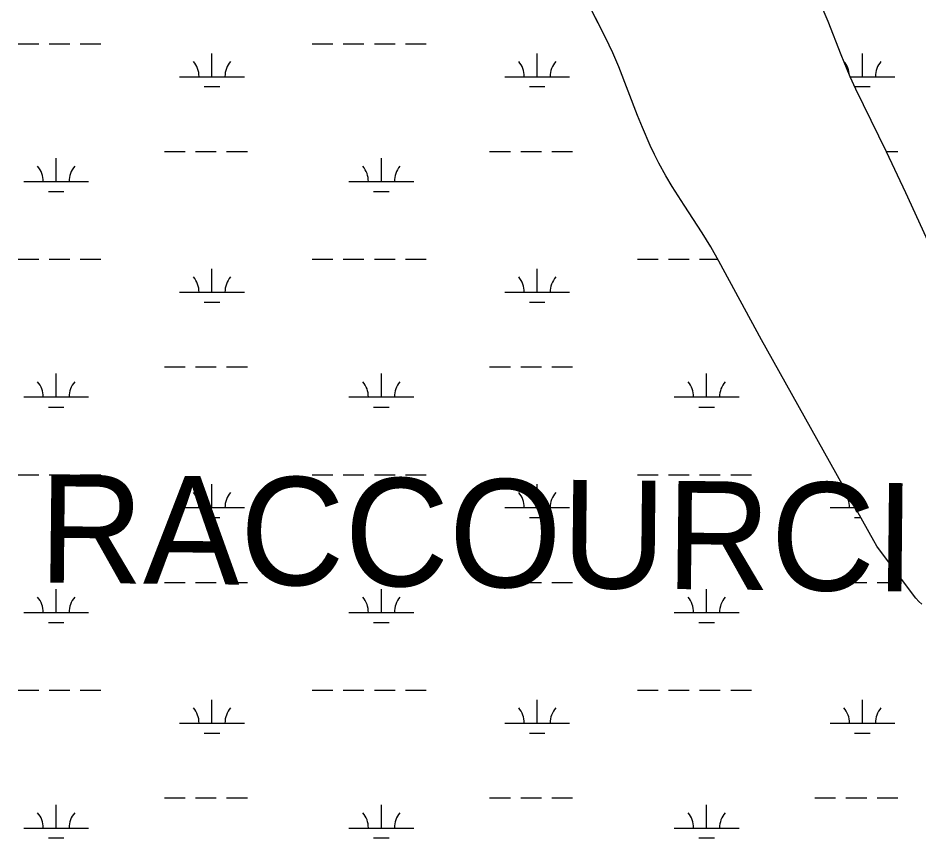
# Model space of a CAD drawing. Extents: x 3161564 to 3199464, y 849354 to 874788.
# Drawn here: x 3182618 to 3184008, y 870464 to 871729 of the extents above; entities that cross this region are included whole.
import ezdxf

# ---------------------------------------------------------------- set-up
doc = ezdxf.new("R2010")
doc.units = 0
for name, color, linetype in [('V-SITE-VEGE', 7, 'Continuous'), ('V-TOPO-GNAM-IDEN', 7, 'Continuous'), ('V-TOPO-SHOR', 7, 'Continuous'), ('V-WETL-SWMP', 7, 'Continuous')]:
    doc.layers.add(name, color=color, linetype=linetype)

msp = doc.modelspace()

# ---------------------------------------------------------------- linework, layer by layer
at = {"layer": 'V-SITE-VEGE'}
for points in [[(3184008.1, 870828.6), (3184003.5, 870833.8), (3183951.7, 870902.5), (3183943.3, 870914.2), (3183938.2, 870922.4), (3183765.2, 871232.7), (3183732.2, 871293.3), (3183699.4, 871354), (3183686.7, 871376), (3183673.3, 871397.7), (3183645.5, 871440.5), (3183627.3, 871469.2), (3183617.3, 871485.9), (3183606.5, 871505.3), (3183599.7, 871518.7), (3183593.3, 871532.4), (3183581.3, 871560.2), (3183573.8, 871578.9), (3183544.7, 871654.3), (3183535.6, 871675.5), (3183524.4, 871699.3), (3183433.8, 871877.1)], [(3183856.8, 871749.9), (3183867.5, 871724.5), (3183887.5, 871673.1), (3183901.5, 871639.1), (3183910.2, 871620), (3183934, 871571.7), (3183957.7, 871523.4), (3183987.3, 871460.1), (3184029.8, 871366.9)]]:
    msp.add_lwpolyline(points, dxfattribs=at)
at = {"layer": 'V-TOPO-SHOR'}
for points in [[(3184008.1, 870828.6), (3184003.5, 870833.8), (3183951.7, 870902.5), (3183943.3, 870914.2), (3183938.2, 870922.4), (3183765.2, 871232.7), (3183732.2, 871293.3), (3183699.4, 871354), (3183686.7, 871376), (3183673.3, 871397.7), (3183645.5, 871440.5), (3183627.3, 871469.2), (3183617.3, 871485.9), (3183606.5, 871505.3), (3183599.7, 871518.7), (3183593.3, 871532.4), (3183581.3, 871560.2), (3183573.8, 871578.9), (3183544.7, 871654.3), (3183535.6, 871675.5), (3183524.4, 871699.3), (3183433.8, 871877.1)], [(3183856.8, 871749.9), (3183867.5, 871724.5), (3183887.5, 871673.1), (3183901.5, 871639.1), (3183910.2, 871620), (3183934, 871571.7), (3183957.7, 871523.4), (3183987.3, 871460.1)], [(3183987.3, 871460.1), (3184029.8, 871366.9)]]:
    msp.add_lwpolyline(points, dxfattribs=at)
at = {"layer": 'V-WETL-SWMP'}
for p, q in [((3183524.4, 871699.3), (3183433.8, 871877.1)), ((3183856.8, 871749.9), (3183867.5, 871724.5)), ((3183867.5, 871724.5), (3183887.5, 871673.1)), ((3183535.6, 871675.5), (3183524.4, 871699.3)), ((3182617.7, 871689.6), (3182649.7, 871689.6)), ((3182665.7, 871689.6), (3182697.7, 871689.6)), ((3182713.7, 871689.6), (3182745.7, 871689.6)), ((3183071.6, 871689.6), (3183103.6, 871689.6)), ((3183119.6, 871689.6), (3183151.6, 871689.6)), ((3183167.6, 871689.6), (3183199.6, 871689.6)), ((3183215.6, 871689.6), (3183247.6, 871689.6)), ((3182917, 871638.9), (3182917, 871674.9)), ((3183418.9, 871638.9), (3183418.9, 871674.9)), ((3183544.7, 871654.3), (3183535.6, 871675.5)), ((3183887.5, 871673.1), (3183901.5, 871639.1)), ((3183920.8, 871638.9), (3183920.8, 871674.9)), ((3183573.8, 871578.9), (3183544.7, 871654.3)), ((3182867, 871638.9), (3182967, 871638.9)), ((3183368.9, 871638.9), (3183468.9, 871638.9)), ((3183901.5, 871639.1), (3183910.2, 871620)), ((3183901.6, 871638.9), (3183970.8, 871638.9)), ((3182905, 871623.5), (3182929, 871623.5)), ((3183406.9, 871623.5), (3183430.9, 871623.5)), ((3183908.8, 871623.5), (3183932.8, 871623.5)), ((3183910.2, 871620), (3183934, 871571.7)), ((3183581.3, 871560.2), (3183573.8, 871578.9)), ((3183934, 871571.7), (3183957.7, 871523.4)), ((3183593.2, 871532.4), (3183581.3, 871560.2)), ((3183599.7, 871518.7), (3183593.2, 871532.4)), ((3182843.6, 871523.5), (3182875.6, 871523.5)), ((3182891.6, 871523.5), (3182923.6, 871523.5)), ((3182939.6, 871523.5), (3182971.6, 871523.5)), ((3183345.5, 871523.5), (3183377.5, 871523.5)), ((3183393.5, 871523.5), (3183425.5, 871523.5)), ((3183441.5, 871523.5), (3183473.5, 871523.5)), ((3183606.5, 871505.3), (3183599.7, 871518.7)), ((3183957.7, 871523.5), (3183975.4, 871523.5)), ((3183957.7, 871523.4), (3183987.3, 871460.1)), ((3182676.5, 871477), (3182676.5, 871513)), ((3183178.4, 871477), (3183178.4, 871513)), ((3183617.3, 871485.9), (3183606.5, 871505.3)), ((3182626.5, 871477), (3182726.5, 871477)), ((3183128.4, 871477), (3183228.4, 871477)), ((3183627.3, 871469.2), (3183617.3, 871485.9)), ((3182664.5, 871461.6), (3182688.5, 871461.6)), ((3183166.4, 871461.6), (3183190.4, 871461.6)), ((3183645.5, 871440.5), (3183627.3, 871469.2)), ((3183987.3, 871460.1), (3184029.8, 871366.9)), ((3183673.3, 871397.7), (3183645.5, 871440.5)), ((3183686.7, 871376), (3183673.3, 871397.7)), ((3183699.4, 871354), (3183686.7, 871376)), ((3182617.7, 871357), (3182649.7, 871357)), ((3182665.7, 871357), (3182697.7, 871357)), ((3182713.7, 871357), (3182745.7, 871357)), ((3183071.6, 871357), (3183103.6, 871357)), ((3183119.6, 871357), (3183151.6, 871357)), ((3183167.6, 871357), (3183199.6, 871357)), ((3183215.6, 871357), (3183247.6, 871357)), ((3183573.5, 871357), (3183605.5, 871357)), ((3183621.5, 871357), (3183653.5, 871357)), ((3183669.5, 871357), (3183697.7, 871357)), ((3183732.2, 871293.3), (3183699.4, 871354)), ((3182917, 871306.2), (3182917, 871342.2)), ((3183418.9, 871306.2), (3183418.9, 871342.2)), ((3182867, 871306.2), (3182967, 871306.2)), ((3183368.9, 871306.2), (3183468.9, 871306.2)), ((3183765.2, 871232.7), (3183732.2, 871293.3)), ((3182905, 871290.8), (3182929, 871290.8)), ((3183406.9, 871290.8), (3183430.9, 871290.8)), ((3183938.2, 870922.4), (3183765.2, 871232.7)), ((3182843.6, 871190.8), (3182875.6, 871190.8)), ((3182891.6, 871190.8), (3182923.6, 871190.8)), ((3182939.6, 871190.8), (3182971.6, 871190.8)), ((3183345.5, 871190.8), (3183377.5, 871190.8)), ((3183393.5, 871190.8), (3183425.5, 871190.8)), ((3183441.5, 871190.8), (3183473.5, 871190.8)), ((3182676.5, 871144.4), (3182676.5, 871180.4)), ((3183178.4, 871144.4), (3183178.4, 871180.4)), ((3183680.4, 871144.4), (3183680.4, 871180.4)), ((3182626.5, 871144.4), (3182726.5, 871144.4)), ((3183128.4, 871144.4), (3183228.4, 871144.4)), ((3183630.4, 871144.4), (3183730.4, 871144.4)), ((3182664.5, 871128.9), (3182688.5, 871128.9)), ((3183166.4, 871128.9), (3183190.4, 871128.9)), ((3183668.4, 871128.9), (3183692.4, 871128.9)), ((3182617.7, 871024.3), (3182649.7, 871024.3)), ((3182665.7, 871024.3), (3182697.7, 871024.3)), ((3182713.7, 871024.3), (3182745.7, 871024.3)), ((3183071.6, 871024.3), (3183103.6, 871024.3)), ((3183119.6, 871024.3), (3183151.6, 871024.3)), ((3183167.6, 871024.3), (3183199.6, 871024.3)), ((3183215.6, 871024.3), (3183247.6, 871024.3)), ((3183573.5, 871024.3), (3183605.5, 871024.3)), ((3183621.5, 871024.3), (3183653.5, 871024.3)), ((3183669.5, 871024.3), (3183701.5, 871024.3)), ((3183717.5, 871024.3), (3183749.5, 871024.3)), ((3182917, 870973.6), (3182917, 871009.6)), ((3183418.9, 870973.6), (3183418.9, 871009.6)), ((3182867, 870973.6), (3182967, 870973.6)), ((3183368.9, 870973.6), (3183468.9, 870973.6)), ((3183870.8, 870973.6), (3183909.7, 870973.6)), ((3182905, 870958.1), (3182929, 870958.1)), ((3183406.9, 870958.1), (3183430.9, 870958.1)), ((3183908.8, 870958.1), (3183918.3, 870958.1)), ((3183943.3, 870914.2), (3183938.2, 870922.4)), ((3183951.7, 870902.5), (3183943.3, 870914.2)), ((3184003.5, 870833.8), (3183951.7, 870902.5)), ((3182676.5, 870811.7), (3182676.5, 870847.7)), ((3182843.6, 870858.1), (3182875.6, 870858.1)), ((3182891.6, 870858.1), (3182923.6, 870858.1)), ((3182939.6, 870858.1), (3182971.6, 870858.1)), ((3183178.4, 870811.7), (3183178.4, 870847.7)), ((3183345.5, 870858.1), (3183377.5, 870858.1)), ((3183393.5, 870858.1), (3183425.5, 870858.1)), ((3183441.5, 870858.1), (3183473.5, 870858.1)), ((3183680.4, 870811.7), (3183680.4, 870847.7)), ((3183847.4, 870858.1), (3183879.4, 870858.1)), ((3183895.4, 870858.1), (3183927.4, 870858.1)), ((3183943.4, 870858.1), (3183975.4, 870858.1)), ((3184008.1, 870828.6), (3184003.5, 870833.8)), ((3184012.6, 870824.5), (3184008.1, 870828.6)), ((3182626.5, 870811.7), (3182726.5, 870811.7)), ((3183128.4, 870811.7), (3183228.4, 870811.7)), ((3183630.4, 870811.7), (3183730.4, 870811.7)), ((3182664.5, 870796.3), (3182688.5, 870796.3)), ((3183166.4, 870796.3), (3183190.4, 870796.3)), ((3183668.4, 870796.3), (3183692.4, 870796.3)), ((3182617.7, 870691.6), (3182649.7, 870691.6)), ((3182665.7, 870691.6), (3182697.7, 870691.6)), ((3182713.7, 870691.6), (3182745.7, 870691.6)), ((3183071.6, 870691.6), (3183103.6, 870691.6)), ((3183119.6, 870691.6), (3183151.6, 870691.6)), ((3183167.6, 870691.6), (3183199.6, 870691.6)), ((3183215.6, 870691.6), (3183247.6, 870691.6)), ((3183573.5, 870691.6), (3183605.5, 870691.6)), ((3183621.5, 870691.6), (3183653.5, 870691.6)), ((3183669.5, 870691.6), (3183701.5, 870691.6)), ((3183717.5, 870691.6), (3183749.5, 870691.6)), ((3182917, 870640.9), (3182917, 870676.9)), ((3183418.9, 870640.9), (3183418.9, 870676.9)), ((3183920.8, 870640.9), (3183920.8, 870676.9)), ((3182867, 870640.9), (3182967, 870640.9)), ((3183368.9, 870640.9), (3183468.9, 870640.9)), ((3183870.8, 870640.9), (3183970.8, 870640.9)), ((3182905, 870625.4), (3182929, 870625.4)), ((3183406.9, 870625.4), (3183430.9, 870625.4)), ((3183908.8, 870625.4), (3183932.8, 870625.4)), ((3182676.5, 870479), (3182676.5, 870515)), ((3182843.6, 870525.4), (3182875.6, 870525.4)), ((3182891.6, 870525.4), (3182923.6, 870525.4)), ((3182939.6, 870525.4), (3182971.6, 870525.4)), ((3183178.4, 870479), (3183178.4, 870515)), ((3183345.5, 870525.4), (3183377.5, 870525.4)), ((3183393.5, 870525.4), (3183425.5, 870525.4)), ((3183441.5, 870525.4), (3183473.5, 870525.4)), ((3183680.4, 870479), (3183680.4, 870515)), ((3183847.4, 870525.4), (3183879.4, 870525.4)), ((3183895.4, 870525.4), (3183927.4, 870525.4)), ((3183943.4, 870525.4), (3183975.4, 870525.4)), ((3182626.5, 870479), (3182726.5, 870479)), ((3183128.4, 870479), (3183228.4, 870479)), ((3183630.4, 870479), (3183730.4, 870479)), ((3182664.5, 870463.6), (3182688.5, 870463.6)), ((3183166.4, 870463.6), (3183190.4, 870463.6)), ((3183668.4, 870463.6), (3183692.4, 870463.6))]:
    msp.add_line(p, q, dxfattribs=at)
for centre, start, end in [((3182861.8, 871639.4), 359.2282, 40.7718), ((3182972.3, 871639.4), 139.2282, 180.7718), ((3183363.7, 871639.4), 359.2282, 40.7718), ((3183474.2, 871639.4), 139.2282, 180.7718), ((3183865.6, 871639.4), 2.1779, 40.7718), ((3183976.1, 871639.4), 139.2282, 180.7718), ((3182621.3, 871477.5), 359.2282, 40.7718), ((3182731.8, 871477.5), 139.2282, 180.7718), ((3183123.2, 871477.5), 359.2282, 40.7718), ((3183233.7, 871477.5), 139.2282, 180.7718), ((3182861.8, 871306.7), 359.2282, 40.7718), ((3182972.3, 871306.7), 139.2282, 180.7718), ((3183363.7, 871306.7), 359.2282, 40.7718), ((3183474.2, 871306.7), 139.2282, 180.7718), ((3182621.3, 871144.8), 359.2282, 40.7718), ((3182731.8, 871144.8), 139.2282, 180.7718), ((3183123.2, 871144.8), 359.2282, 40.7718), ((3183233.7, 871144.8), 139.2282, 180.7718), ((3183625.1, 871144.8), 359.2282, 40.7718), ((3183735.6, 871144.8), 139.2282, 180.7718), ((3182861.8, 870974), 359.2282, 40.7718), ((3182972.3, 870974), 139.2282, 180.7718), ((3183363.7, 870974), 359.2282, 40.7718), ((3183474.2, 870974), 139.2282, 180.7718), ((3183865.6, 870974), 359.2282, 40.7718), ((3182621.3, 870812.2), 359.2282, 40.7718), ((3182731.8, 870812.2), 139.2282, 180.7718), ((3183123.2, 870812.2), 359.2282, 40.7718), ((3183233.7, 870812.2), 139.2282, 180.7718), ((3183625.1, 870812.2), 359.2282, 40.7718), ((3183735.6, 870812.2), 139.2282, 180.7718), ((3182861.8, 870641.4), 359.2282, 40.7718), ((3182972.3, 870641.4), 139.2282, 180.7718), ((3183363.7, 870641.4), 359.2282, 40.7718), ((3183474.2, 870641.4), 139.2282, 180.7718), ((3183865.6, 870641.4), 359.2282, 40.7718), ((3183976.1, 870641.4), 139.2282, 180.7718), ((3182621.3, 870479.5), 359.2282, 40.7718), ((3182731.8, 870479.5), 139.2282, 180.7718), ((3183123.2, 870479.5), 359.2282, 40.7718), ((3183233.7, 870479.5), 139.2282, 180.7718), ((3183625.1, 870479.5), 359.2282, 40.7718), ((3183735.6, 870479.5), 139.2282, 180.7718)]:
    msp.add_arc(centre, 35.2, start, end, dxfattribs=at)

# ---------------------------------------------------------------- texts
at = {"layer": 'V-TOPO-GNAM-IDEN'}
msp.add_text('RACCOURCI', height=167.02, rotation=359.416, dxfattribs=at).set_placement((3182649.2, 870857.9))

doc.saveas('drawing.dxf')
